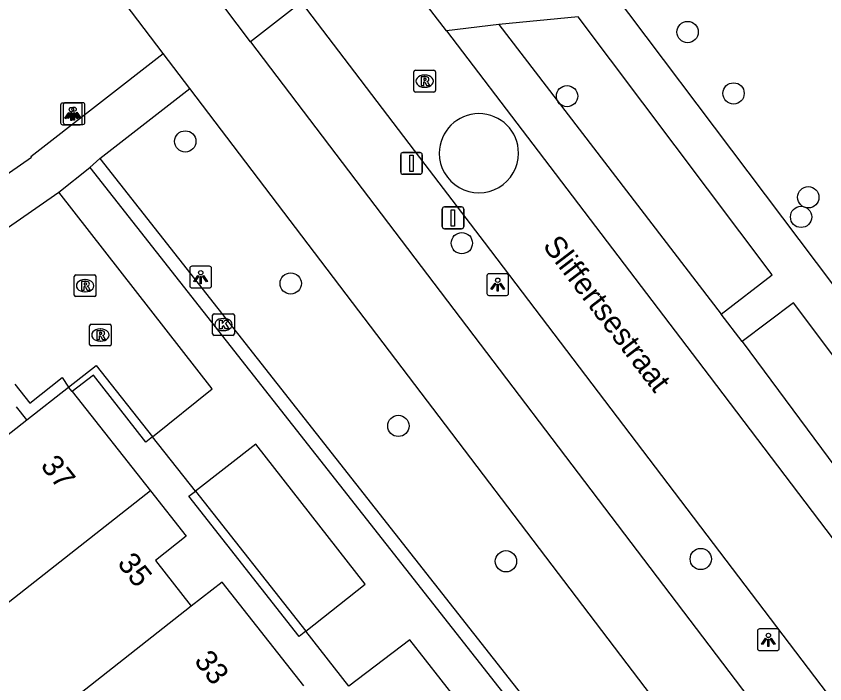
# Model space of a CAD drawing. Extents: x 156664 to 157568, y 383571 to 384421.
# Drawn here: x 157001.32 to 157038.45, y 384034.65 to 384065.31 of the extents above; entities that cross this region are included whole.
import ezdxf

# ---------------------------------------------------------------- set-up
doc = ezdxf.new("R2010")
doc.units = 0
for name, color, linetype in [('IMGEO_Afsluitpaal', 7, 'Continuous'), ('IMGEO_Boom', 7, 'Continuous'), ('IMGEO_Fietspad_gesloten', 7, 'Continuous'), ('IMGEO_Groenvoorziening', 7, 'Continuous'), ('IMGEO_Hek', 7, 'Continuous'), ('IMGEO_Kolk', 7, 'Continuous'), ('IMGEO_Lichtpunt', 7, 'Continuous'), ('IMGEO_Muur', 7, 'Continuous'), ('IMGEO_Openbare_ruimte_label', 7, 'Continuous'), ('IMGEO_Pand', 7, 'Continuous'), ('IMGEO_Pand_nummerreeks', 7, 'Continuous'), ('IMGEO_Parkeervlak_open', 7, 'Continuous'), ('IMGEO_Rijbaan_lokaal_open', 7, 'Continuous'), ('IMGEO_Rioolput', 7, 'Continuous'), ('IMGEO_Voetpad_gesloten', 7, 'Continuous'), ('IMGEO_Voetpad_open', 7, 'Continuous')]:
    doc.layers.add(name, color=color, linetype=linetype)

msp = doc.modelspace()

# ---------------------------------------------------------------- linework, layer by layer
at = {"layer": 'IMGEO_Afsluitpaal'}
for p, q in [((157018.974, 384058.149), (157018.974, 384058.949)), ((157018.974, 384058.949), (157018.974, 384058.149)), ((157019.074, 384059.049), (157019.864, 384059.049)), ((157019.864, 384059.049), (157019.074, 384059.049)), ((157019.964, 384058.949), (157019.964, 384058.149)), ((157019.964, 384058.149), (157019.964, 384058.949)), ((157019.864, 384058.049), (157019.074, 384058.049)), ((157019.074, 384058.049), (157019.864, 384058.049)), ((157020.979, 384056.547), (157021.769, 384056.547)), ((157021.769, 384056.547), (157020.979, 384056.547)), ((157020.879, 384055.647), (157020.879, 384056.447)), ((157020.879, 384056.447), (157020.879, 384055.647)), ((157021.869, 384056.447), (157021.869, 384055.647)), ((157021.869, 384055.647), (157021.869, 384056.447)), ((157021.769, 384055.547), (157020.979, 384055.547)), ((157020.979, 384055.547), (157021.769, 384055.547))]:
    msp.add_line(p, q, dxfattribs=at)
for points in [[(157019.394, 384058.924), (157019.544, 384058.924), (157019.544, 384058.174), (157019.394, 384058.174), (157019.394, 384058.924)], [(157021.299, 384056.422), (157021.449, 384056.422), (157021.449, 384055.672), (157021.299, 384055.672), (157021.299, 384056.422)]]:
    msp.add_lwpolyline(points, dxfattribs=at)
for centre, start, end in [((157019.074, 384058.949), 90, 180), ((157019.074, 384058.949), 90, 180), ((157019.864, 384058.949), 0, 90), ((157019.864, 384058.949), 360, 90), ((157019.074, 384058.149), 180, 270), ((157019.074, 384058.149), 180, 270), ((157019.864, 384058.149), 270, 0), ((157019.864, 384058.149), 270, 0), ((157020.979, 384056.447), 90, 180), ((157020.979, 384056.447), 90, 180), ((157021.769, 384056.447), 0, 90), ((157021.769, 384056.447), 360, 90), ((157020.979, 384055.647), 180, 270), ((157020.979, 384055.647), 180, 270), ((157021.769, 384055.647), 270, 0), ((157021.769, 384055.647), 270, 0)]:
    msp.add_arc(centre, 0.1, start, end, dxfattribs=at)
at = {"layer": 'IMGEO_Boom'}
for centre in [(157032.147, 384064.581), (157026.611, 384061.637), (157034.256, 384061.762), (157009.084, 384059.558), (157037.686, 384056.995), (157037.359, 384056.093), (157021.782, 384054.885), (157013.924, 384053.034), (157018.868, 384046.493), (157023.808, 384040.274), (157032.753, 384040.379)]:
    msp.add_circle(centre, 0.489, dxfattribs=at)
at = {"layer": 'IMGEO_Fietspad_gesloten'}
for points in [[(157008.067, 384063.603), (156997.679, 384077.272), (156992.1, 384084.489)], [(157012.072, 384064.137), (157010.848, 384065.748)], [(157012.072, 384064.137), (157061.136, 383999.546), (157065.088, 383994.36)], [(157009.29, 384061.994), (157008.067, 384063.603)], [(157062.312, 383992.226), (157009.29, 384061.994)]]:
    msp.add_lwpolyline(points, dxfattribs=at)
at = {"layer": 'IMGEO_Groenvoorziening'}
msp.add_lwpolyline([(157001.262, 384048.404), (157001.943, 384047.539), (157003.435, 384048.714), (157003.727, 384048.278)], dxfattribs=at)
at = {"layer": 'IMGEO_Hek'}
msp.add_lwpolyline([(157001.811, 384046.772), (157001.335, 384047.376)], dxfattribs=at)
at = {"layer": 'IMGEO_Kolk'}
for p, q in [((157010.336, 384050.721), (157010.336, 384051.573)), ((157010.411, 384051.647), (157011.263, 384051.647)), ((157010.824, 384051.427), (157010.849, 384051.427)), ((157011.337, 384051.573), (157011.337, 384050.721)), ((157011.263, 384050.647), (157010.411, 384050.647)), ((157010.847, 384050.867), (157010.822, 384050.867))]:
    msp.add_line(p, q, dxfattribs=at)
for points in [[(157010.336, 384050.721), (157010.336, 384051.573)], [(157010.411, 384051.647), (157011.263, 384051.647)], [(157010.657, 384051.347), (157010.78, 384051.347), (157010.78, 384051.196), (157010.91, 384051.347), (157011.074, 384051.347), (157010.928, 384051.196), (157011.081, 384050.947), (157010.929, 384050.947), (157010.844, 384051.111), (157010.78, 384051.044), (157010.78, 384050.947), (157010.657, 384050.947), (157010.657, 384051.347)], [(157011.337, 384051.573), (157011.337, 384050.721)], [(157011.263, 384050.647), (157010.411, 384050.647)]]:
    msp.add_lwpolyline(points, dxfattribs=at)
for centre, start, end in [((157010.413, 384051.571), 91.552, 178.448), ((157010.413, 384051.571), 91.552, 178.448), ((157011.261, 384051.571), 1.552, 88.448), ((157011.261, 384051.571), 1.552, 88.448), ((157010.413, 384050.723), 181.552, 268.448), ((157010.413, 384050.723), 181.552, 268.448), ((157011.261, 384050.723), 271.552, 358.448), ((157011.261, 384050.723), 271.552, 358.448)]:
    msp.add_arc(centre, 0.0765, start, end, dxfattribs=at)
for centre, major_axis, ratio, start_param, end_param in [((157010.823, 384051.147), (-0.387, 0.002), 0.722429, 4.712389, 7.853982), ((157010.848, 384051.147), (-0.39, 0.002), 0.717154, 1.570796, 4.712389)]:
    msp.add_ellipse(centre, major_axis=major_axis, ratio=ratio, start_param=start_param, end_param=end_param, dxfattribs=at)
at = {"layer": 'IMGEO_Lichtpunt'}
for p, q in [((157003.36, 384061.226), (157003.36, 384060.419)), ((157003.36, 384061.226), (157003.36, 384060.419)), ((157004.262, 384061.321), (157003.454, 384061.321)), ((157004.262, 384061.321), (157003.454, 384061.321)), ((157003.482, 384061.238), (157003.482, 384060.431)), ((157003.482, 384061.238), (157003.482, 384060.431)), ((157004.384, 384061.333), (157003.576, 384061.333)), ((157004.384, 384061.333), (157003.576, 384061.333)), ((157004.356, 384060.419), (157004.356, 384061.226)), ((157004.356, 384060.419), (157004.356, 384061.226)), ((157004.478, 384060.431), (157004.478, 384061.238)), ((157004.478, 384060.431), (157004.478, 384061.238)), ((157003.454, 384060.325), (157004.262, 384060.325)), ((157003.454, 384060.325), (157004.262, 384060.325)), ((157003.576, 384060.337), (157004.384, 384060.337)), ((157003.576, 384060.337), (157004.384, 384060.337)), ((157009.294, 384053.731), (157009.294, 384052.924)), ((157009.294, 384053.731), (157009.294, 384052.924)), ((157010.196, 384053.826), (157009.388, 384053.826)), ((157010.196, 384053.826), (157009.388, 384053.826)), ((157010.29, 384052.924), (157010.29, 384053.731)), ((157010.29, 384052.924), (157010.29, 384053.731)), ((157022.932, 384053.387), (157022.932, 384052.58)), ((157022.932, 384053.387), (157022.932, 384052.58)), ((157023.834, 384053.482), (157023.026, 384053.482)), ((157023.834, 384053.482), (157023.026, 384053.482)), ((157023.928, 384052.58), (157023.928, 384053.387)), ((157023.928, 384052.58), (157023.928, 384053.387)), ((157009.388, 384052.83), (157010.196, 384052.83)), ((157009.388, 384052.83), (157010.196, 384052.83)), ((157023.026, 384052.486), (157023.834, 384052.486)), ((157023.026, 384052.486), (157023.834, 384052.486)), ((157035.357, 384037.074), (157035.357, 384036.267)), ((157035.357, 384037.074), (157035.357, 384036.267)), ((157036.259, 384037.169), (157035.451, 384037.169)), ((157036.259, 384037.169), (157035.451, 384037.169)), ((157036.353, 384036.267), (157036.353, 384037.074)), ((157036.353, 384036.267), (157036.353, 384037.074)), ((157035.451, 384036.173), (157036.259, 384036.173)), ((157035.451, 384036.173), (157036.259, 384036.173))]:
    msp.add_line(p, q, dxfattribs=at)
for points in [[(157003.734, 384060.89), (157003.773, 384060.862), (157003.585, 384060.6), (157003.547, 384060.627), (157003.734, 384060.89)], [(157003.856, 384060.902), (157003.895, 384060.874), (157003.707, 384060.612), (157003.669, 384060.639), (157003.856, 384060.902)], [(157003.836, 384060.842), (157003.883, 384060.842), (157003.883, 384060.52), (157003.836, 384060.52), (157003.836, 384060.842)], [(157003.946, 384060.862), (157003.984, 384060.889), (157004.171, 384060.627), (157004.132, 384060.599), (157003.946, 384060.862)], [(157003.958, 384060.854), (157004.005, 384060.854), (157004.005, 384060.532), (157003.958, 384060.532), (157003.958, 384060.854)], [(157004.068, 384060.874), (157004.106, 384060.901), (157004.293, 384060.639), (157004.254, 384060.611), (157004.068, 384060.874)], [(157009.668, 384053.395), (157009.707, 384053.367), (157009.519, 384053.105), (157009.481, 384053.132), (157009.668, 384053.395)], [(157009.77, 384053.347), (157009.817, 384053.347), (157009.817, 384053.025), (157009.77, 384053.025), (157009.77, 384053.347)], [(157009.88, 384053.367), (157009.918, 384053.394), (157010.105, 384053.132), (157010.066, 384053.104), (157009.88, 384053.367)], [(157023.306, 384053.051), (157023.345, 384053.023), (157023.157, 384052.761), (157023.119, 384052.788), (157023.306, 384053.051)], [(157023.408, 384053.003), (157023.455, 384053.003), (157023.455, 384052.681), (157023.408, 384052.681), (157023.408, 384053.003)], [(157023.518, 384053.023), (157023.556, 384053.05), (157023.743, 384052.788), (157023.704, 384052.76), (157023.518, 384053.023)], [(157035.731, 384036.738), (157035.77, 384036.71), (157035.582, 384036.448), (157035.544, 384036.475), (157035.731, 384036.738)], [(157035.833, 384036.69), (157035.88, 384036.69), (157035.88, 384036.368), (157035.833, 384036.368), (157035.833, 384036.69)], [(157035.943, 384036.71), (157035.981, 384036.737), (157036.168, 384036.475), (157036.129, 384036.447), (157035.943, 384036.71)]]:
    msp.add_lwpolyline(points, dxfattribs=at)
for centre in [(157003.859, 384061.024), (157003.981, 384061.036), (157009.793, 384053.529), (157023.431, 384053.185), (157035.856, 384036.872)]:
    msp.add_circle(centre, 0.0994, dxfattribs=at)
for centre, start, end in [((157003.454, 384061.226), 90, 180), ((157003.454, 384061.226), 90, 180), ((157003.576, 384061.238), 90, 180), ((157003.576, 384061.238), 90, 180), ((157004.262, 384061.226), 0, 90), ((157004.262, 384061.226), 0, 90), ((157004.384, 384061.238), 0, 90), ((157004.384, 384061.238), 0, 90), ((157003.454, 384060.419), 180, 270), ((157003.454, 384060.419), 180, 270), ((157003.576, 384060.431), 180, 270), ((157003.576, 384060.431), 180, 270), ((157004.262, 384060.419), 270, 0), ((157004.262, 384060.419), 270, 360), ((157004.384, 384060.431), 270, 0), ((157004.384, 384060.431), 270, 360), ((157009.388, 384053.731), 90, 180), ((157009.388, 384053.731), 90, 180), ((157010.196, 384053.731), 0, 90), ((157010.196, 384053.731), 0, 90), ((157023.026, 384053.387), 90, 180), ((157023.026, 384053.387), 90, 180), ((157023.834, 384053.387), 0, 90), ((157023.834, 384053.387), 0, 90), ((157009.388, 384052.924), 180, 270), ((157009.388, 384052.924), 180, 270), ((157010.196, 384052.924), 270, 0), ((157010.196, 384052.924), 270, 360), ((157023.026, 384052.58), 180, 270), ((157023.026, 384052.58), 180, 270), ((157023.834, 384052.58), 270, 0), ((157023.834, 384052.58), 270, 360), ((157035.451, 384037.074), 90, 180), ((157035.451, 384037.074), 90, 180), ((157036.259, 384037.074), 0, 90), ((157036.259, 384037.074), 0, 90), ((157035.451, 384036.267), 180, 270), ((157035.451, 384036.267), 180, 270), ((157036.259, 384036.267), 270, 0), ((157036.259, 384036.267), 270, 360)]:
    msp.add_arc(centre, 0.0946, start, end, dxfattribs=at)
at = {"layer": 'IMGEO_Muur'}
for points in [[(157003.727, 384048.278), (157004.997, 384049.272), (157007.572, 384045.986)], [(157007.572, 384045.986), (157007.272, 384045.751), (157004.87, 384048.821), (157003.893, 384048.068)], [(157014.612, 384037.061), (157014.314, 384036.826), (157009.25, 384043.265), (157009.548, 384043.5)], [(157009.548, 384043.5), (157014.612, 384037.061)]]:
    msp.add_lwpolyline(points, dxfattribs=at)
at = {"layer": 'IMGEO_Pand'}
for points in [[(156994.777, 384033.519), (156990.5, 384030.16), (156990.269, 384030.444), (156990.419, 384030.565), (156987.127, 384034.757), (156986.976, 384034.645), (156986.75, 384034.925), (156993.501, 384040.241), (156995.842, 384037.259), (157000.039, 384040.545), (156997.689, 384043.534), (157001.811, 384046.772), (157003.727, 384048.278)], [(157003.893, 384048.068), (157003.727, 384048.278)], [(157003.893, 384048.068), (157007.481, 384043.516)], [(157007.481, 384043.516), (156994.777, 384033.519)], [(157007.481, 384043.516), (157009.125, 384041.431), (157007.711, 384040.317), (157009.36, 384038.209)], [(157014.527, 384034.557), (157010.774, 384039.323), (157009.36, 384038.209)], [(157009.36, 384038.209), (156998.075, 384029.328)]]:
    msp.add_lwpolyline(points, dxfattribs=at)
at = {"layer": 'IMGEO_Parkeervlak_open'}
for points in [[(157023.476, 384064.922), (157033.681, 384051.62)], [(157034.658, 384050.365), (157044.213, 384037.466)]]:
    msp.add_lwpolyline(points, dxfattribs=at)
at = {"layer": 'IMGEO_Rijbaan_lokaal_open'}
for points in [[(157021.082, 384064.634), (157019.642, 384066.527)], [(157067.449, 383996.186), (157062.167, 384003.14), (157022.83, 384054.925), (157020.102, 384058.503), (157014.424, 384065.95)], [(157021.082, 384064.634), (157025.037, 384059.437), (157033.137, 384048.791), (157042.601, 384036.329)]]:
    msp.add_lwpolyline(points, dxfattribs=at)
for start, end in [(0.0158, 179.9842), (179.9842, 0.0158)]:
    msp.add_arc((157022.565, 384059.019), 1.818, start, end, dxfattribs=at)
at = {"layer": 'IMGEO_Rioolput'}
for p, q in [((157019.576, 384061.901), (157019.576, 384062.753)), ((157019.651, 384062.827), (157020.503, 384062.827)), ((157020.064, 384062.607), (157020.089, 384062.607)), ((157020.577, 384062.753), (157020.577, 384061.901)), ((157020.503, 384061.827), (157019.651, 384061.827)), ((157020.087, 384062.047), (157020.062, 384062.047)), ((157003.984, 384052.504), (157003.984, 384053.356)), ((157004.059, 384053.43), (157004.911, 384053.43)), ((157004.472, 384053.21), (157004.497, 384053.21)), ((157004.985, 384053.356), (157004.985, 384052.504)), ((157004.495, 384052.65), (157004.47, 384052.65)), ((157004.911, 384052.43), (157004.059, 384052.43)), ((157004.687, 384050.238), (157004.687, 384051.09)), ((157004.762, 384051.164), (157005.614, 384051.164)), ((157005.688, 384051.09), (157005.688, 384050.238)), ((157005.175, 384050.944), (157005.2, 384050.944)), ((157005.198, 384050.384), (157005.173, 384050.384)), ((157005.614, 384050.164), (157004.762, 384050.164))]:
    msp.add_line(p, q, dxfattribs=at)
for points in [[(157019.576, 384061.901), (157019.576, 384062.753)], [(157019.651, 384062.827), (157020.503, 384062.827)], [(157020.165, 384062.525), (157019.913, 384062.527), (157019.913, 384062.127)], [(157020.577, 384062.753), (157020.577, 384061.901)], [(157019.913, 384062.127), (157020.037, 384062.127), (157020.037, 384062.289), (157020.048, 384062.289)], [(157020.091, 384062.446), (157020.037, 384062.446), (157020.037, 384062.365)], [(157020.037, 384062.365), (157020.089, 384062.365)], [(157020.095, 384062.26), (157020.166, 384062.127), (157020.306, 384062.127), (157020.241, 384062.253)], [(157020.503, 384061.827), (157019.651, 384061.827)], [(157003.984, 384052.504), (157003.984, 384053.356)], [(157004.059, 384053.43), (157004.911, 384053.43)], [(157004.985, 384053.356), (157004.985, 384052.504)], [(157004.573, 384053.128), (157004.321, 384053.13), (157004.321, 384052.73)], [(157004.321, 384052.73), (157004.445, 384052.73), (157004.445, 384052.892), (157004.456, 384052.892)], [(157004.499, 384053.049), (157004.445, 384053.049), (157004.445, 384052.968)], [(157004.445, 384052.968), (157004.497, 384052.968)], [(157004.503, 384052.863), (157004.574, 384052.73), (157004.714, 384052.73), (157004.649, 384052.856)], [(157004.911, 384052.43), (157004.059, 384052.43)], [(157004.687, 384050.238), (157004.687, 384051.09)], [(157004.762, 384051.164), (157005.614, 384051.164)], [(157005.688, 384051.09), (157005.688, 384050.238)], [(157005.276, 384050.862), (157005.024, 384050.864), (157005.024, 384050.464)], [(157005.024, 384050.464), (157005.148, 384050.464), (157005.148, 384050.626), (157005.159, 384050.626)], [(157005.202, 384050.783), (157005.148, 384050.783), (157005.148, 384050.702)], [(157005.148, 384050.702), (157005.2, 384050.702)], [(157005.206, 384050.597), (157005.277, 384050.464), (157005.417, 384050.464), (157005.352, 384050.59)], [(157005.614, 384050.164), (157004.762, 384050.164)]]:
    msp.add_lwpolyline(points, dxfattribs=at)
for centre, radius, start, end in [((157019.653, 384062.751), 0.0765, 91.552, 178.448), ((157019.653, 384062.751), 0.0765, 91.552, 178.448), ((157020.164, 384062.415), 0.109, 350.3612, 89.416), ((157020.501, 384062.751), 0.0765, 1.552, 88.448), ((157020.501, 384062.751), 0.0765, 1.552, 88.448), ((157020.047, 384062.236), 0.0533, 26.0293, 88.6989), ((157020.073, 384062.554), 0.19, 274.7715, 282.9687), ((157020.097, 384062.35), 0.0964, 77.0061, 93.1865), ((157020.111, 384062.407), 0.0378, 276.6634, 79.6772), ((157020.162, 384062.415), 0.112, 277.5842, 350.9817), ((157020.146, 384062.2), 0.108, 29.5134, 73.7905), ((157019.653, 384061.903), 0.0765, 181.552, 268.448), ((157019.653, 384061.903), 0.0765, 181.552, 268.448), ((157020.501, 384061.903), 0.0765, 271.552, 358.448), ((157020.501, 384061.903), 0.0765, 271.552, 358.448), ((157004.061, 384053.354), 0.0765, 91.552, 178.448), ((157004.061, 384053.354), 0.0765, 91.552, 178.448), ((157004.909, 384053.354), 0.0765, 1.552, 88.448), ((157004.909, 384053.354), 0.0765, 1.552, 88.448), ((157004.455, 384052.839), 0.0533, 26.0293, 88.6989), ((157004.481, 384053.157), 0.19, 274.7715, 282.9687), ((157004.505, 384052.953), 0.0964, 77.0061, 93.1865), ((157004.519, 384053.01), 0.0378, 276.6634, 79.6772), ((157004.572, 384053.018), 0.109, 350.3612, 89.416), ((157004.57, 384053.018), 0.112, 277.5842, 350.9817), ((157004.554, 384052.803), 0.108, 29.5134, 73.7905), ((157004.061, 384052.506), 0.0765, 181.552, 268.448), ((157004.061, 384052.506), 0.0765, 181.552, 268.448), ((157004.909, 384052.506), 0.0765, 271.552, 358.448), ((157004.909, 384052.506), 0.0765, 271.552, 358.448), ((157004.764, 384051.088), 0.0765, 91.552, 178.448), ((157004.764, 384051.088), 0.0765, 91.552, 178.448), ((157005.612, 384051.088), 0.0765, 1.552, 88.448), ((157005.612, 384051.088), 0.0765, 1.552, 88.448), ((157005.158, 384050.573), 0.0533, 26.0293, 88.6989), ((157005.184, 384050.891), 0.19, 274.7715, 282.9687), ((157005.208, 384050.687), 0.0964, 77.0061, 93.1865), ((157005.222, 384050.744), 0.0378, 276.6634, 79.6772), ((157005.275, 384050.752), 0.109, 350.3612, 89.416), ((157005.273, 384050.752), 0.112, 277.5842, 350.9817), ((157005.257, 384050.537), 0.108, 29.5134, 73.7905), ((157004.764, 384050.24), 0.0765, 181.552, 268.448), ((157004.764, 384050.24), 0.0765, 181.552, 268.448), ((157005.612, 384050.24), 0.0765, 271.552, 358.448), ((157005.612, 384050.24), 0.0765, 271.552, 358.448)]:
    msp.add_arc(centre, radius, start, end, dxfattribs=at)
for centre, major_axis, ratio, start_param, end_param in [((157020.063, 384062.327), (-0.387, 0.002), 0.722429, 4.712389, 7.853982), ((157020.088, 384062.327), (-0.39, 0.002), 0.717154, 1.570796, 4.712389), ((157004.471, 384052.93), (-0.387, 0.002), 0.722429, 4.712389, 7.853982), ((157004.496, 384052.93), (-0.39, 0.002), 0.717154, 1.570796, 4.712389), ((157005.174, 384050.664), (-0.387, 0.002), 0.722429, 4.712389, 7.853982), ((157005.199, 384050.664), (-0.39, 0.002), 0.717154, 1.570796, 4.712389)]:
    msp.add_ellipse(centre, major_axis=major_axis, ratio=ratio, start_param=start_param, end_param=end_param, dxfattribs=at)
at = {"layer": 'IMGEO_Voetpad_gesloten'}
for points in [[(157003.279, 384057.226), (157004.709, 384058.354)], [(157004.709, 384058.354), (157093.064, 383945.973)], [(157007.572, 384045.986), (157010.319, 384048.193), (157003.279, 384057.226)], [(157009.548, 384043.5), (157007.572, 384045.986)], [(157014.612, 384037.061), (157017.349, 384039.223), (157012.327, 384045.659), (157009.548, 384043.5)], [(157016.591, 384034.535), (157014.612, 384037.061)], [(157021.669, 384028.075), (157024.426, 384030.242), (157019.389, 384036.672), (157016.591, 384034.535)]]:
    msp.add_lwpolyline(points, dxfattribs=at)
at = {"layer": 'IMGEO_Voetpad_open'}
for points in [[(157006.39, 384094.063), (157007.009, 384093.232), (157019.16, 384077.074), (157022.404, 384072.759), (157026.442, 384067.389), (157026.562, 384067.229), (157027.349, 384067.389), (157027.895, 384067.5), (157043.532, 384046.733)], [(157014.424, 384065.95), (157012.072, 384064.137)], [(157033.681, 384051.62), (157036.037, 384053.428), (157027.125, 384065.277), (157023.476, 384064.922)], [(157023.476, 384064.922), (157021.082, 384064.634)], [(156963.266, 384036.9), (156974.392, 384039.589), (157002.023, 384058.839), (157001.997, 384058.871), (157008.067, 384063.603)], [(157005.166, 384058.77), (157009.29, 384061.994)], [(157004.709, 384058.354), (157005.166, 384058.77)], [(157005.166, 384058.77), (157059.34, 383989.875)], [(156971.462, 384036.848), (156975.281, 384037.772), (157003.279, 384057.226)], [(157106.45, 383955.782), (157108.373, 383957.2), (157050.635, 384034.033), (157048.731, 384036.511), (157037.008, 384052.138), (157034.658, 384050.365)], [(157034.658, 384050.365), (157033.681, 384051.62)]]:
    msp.add_lwpolyline(points, dxfattribs=at)

# ---------------------------------------------------------------- texts
at = {"layer": 'IMGEO_Openbare_ruimte_label'}
msp.add_text('Sliffertsestraat', height=1, rotation=307.3625, dxfattribs=at).set_placement((157025.463, 384054.756))
at = {"layer": 'IMGEO_Pand_nummerreeks'}
for s, p in [('37', (157002.403, 384044.656)), ('35', (157005.929, 384040.172)), ('33', (157009.456, 384035.688))]:
    msp.add_text(s, height=1, rotation=308.1817, dxfattribs=at).set_placement(p)

doc.saveas('drawing.dxf')
